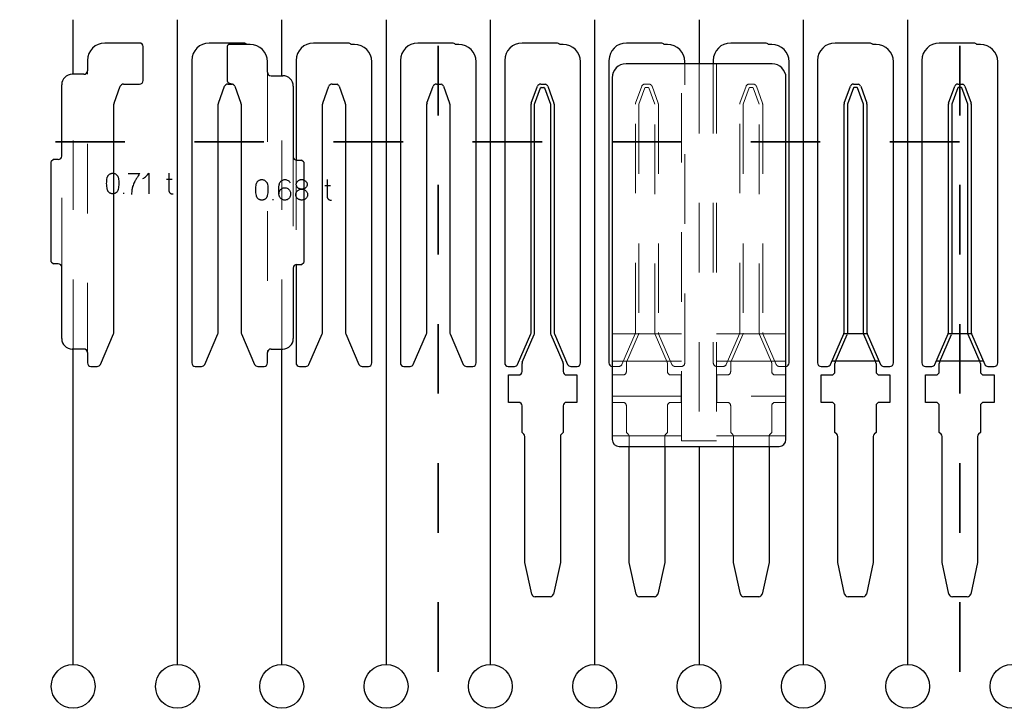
# Model space of a CAD drawing. Header units: inches. Extents: x 1880 to 2363, y -453 to -54.
# Tile 561 of 656: x 1904.526 to 1905.942, y -67.893 to -66.903. Entities that reach past the tile are written whole.
import ezdxf

# ---------------------------------------------------------------- set-up
doc = ezdxf.new("R2010")
doc.units = ezdxf.units.IN
doc.header["$LTSCALE"] = 0.5
doc.header["$MEASUREMENT"] = 0
doc.linetypes.add('HIDDEN', pattern=[0.225, 0.15, -0.075])
doc.linetypes.add('PHANTOM', pattern=[0.25, 0.125, -0.025, 0.025, -0.025, 0.025, -0.025])
for name, color, linetype in [('APP-M-S', 30, 'Continuous'), ('PUN-M-S2', 1, 'Continuous'), ('PUN-M-S3', 8, 'Continuous')]:
    doc.layers.add(name, color=color, linetype=linetype)

msp = doc.modelspace()

# ---------------------------------------------------------------- linework, layer by layer
at = {"color": 7, "linetype": 'PHANTOM', "lineweight": 35}
for p, q in [((1905.12824, -65.94007), (1905.12824, -68.79207)), ((1905.87824, -65.94007), (1905.87824, -68.79207)), ((1914.67764, -67.07812), (1902.36134, -67.07812))]:
    msp.add_line(p, q, dxfattribs=at)
at = {"color": 7, "linetype": 'Continuous'}
for p, q in [((1904.65509, -67.12512), (1904.65565, -67.12471)), ((1904.65565, -67.12471), (1904.65625, -67.12435)), ((1904.65625, -67.12435), (1904.65689, -67.12404)), ((1904.65689, -67.12404), (1904.65755, -67.12377)), ((1904.65755, -67.12377), (1904.65824, -67.12356)), ((1904.65824, -67.12356), (1904.65895, -67.12342)), ((1904.65895, -67.12342), (1904.65967, -67.12335)), ((1904.65967, -67.12335), (1904.66041, -67.12333)), ((1904.66041, -67.12333), (1904.66115, -67.12339)), ((1904.66115, -67.12339), (1904.66186, -67.1235)), ((1904.66186, -67.1235), (1904.66256, -67.12368)), ((1904.66256, -67.12368), (1904.66323, -67.12392)), ((1904.66323, -67.12392), (1904.66388, -67.12421)), ((1904.66388, -67.12421), (1904.66448, -67.12455)), ((1904.66448, -67.12455), (1904.66506, -67.12495)), ((1904.66506, -67.12495), (1904.66559, -67.12539)), ((1904.68238, -67.12354), (1904.69903, -67.12354)), ((1904.69828, -67.12469), (1904.69758, -67.12579)), ((1904.69903, -67.12354), (1904.69828, -67.12469)), ((1904.71022, -67.12555), (1904.71107, -67.12438)), ((1904.71107, -67.12438), (1904.71184, -67.12313)), ((1904.71184, -67.12313), (1904.71184, -67.15313)), ((1904.7408, -67.12317), (1904.7408, -67.14795)), ((1904.65141, -67.13808), (1904.65144, -67.13602)), ((1904.65147, -67.14013), (1904.65141, -67.13808)), ((1904.65144, -67.13602), (1904.65158, -67.13396)), ((1904.65158, -67.13396), (1904.65182, -67.13191)), ((1904.65182, -67.13191), (1904.65216, -67.12984)), ((1904.65216, -67.12984), (1904.65234, -67.12914)), ((1904.65234, -67.12914), (1904.65258, -67.12845)), ((1904.65258, -67.12845), (1904.65287, -67.12781)), ((1904.65287, -67.12781), (1904.65322, -67.1272)), ((1904.65322, -67.1272), (1904.65363, -67.12661)), ((1904.65363, -67.12661), (1904.65408, -67.12607)), ((1904.65408, -67.12607), (1904.65456, -67.12558)), ((1904.65456, -67.12558), (1904.65509, -67.12512)), ((1904.66559, -67.12539), (1904.66609, -67.12588)), ((1904.66609, -67.12588), (1904.66655, -67.1264)), ((1904.66655, -67.1264), (1904.66696, -67.12697)), ((1904.66696, -67.12697), (1904.66733, -67.12758)), ((1904.66733, -67.12758), (1904.66765, -67.12823)), ((1904.66765, -67.12823), (1904.66792, -67.1289)), ((1904.66792, -67.1289), (1904.66813, -67.12959)), ((1904.66813, -67.12959), (1904.66828, -67.1303)), ((1904.66828, -67.1303), (1904.66858, -67.1323)), ((1904.66858, -67.1323), (1904.66878, -67.1343)), ((1904.66878, -67.1343), (1904.66889, -67.1363)), ((1904.66891, -67.13829), (1904.66883, -67.14028)), ((1904.66889, -67.1363), (1904.66891, -67.13829)), ((1904.68992, -67.1391), (1904.68929, -67.14079)), ((1904.69061, -67.13749), (1904.68992, -67.1391)), ((1904.69137, -67.13598), (1904.69061, -67.13749)), ((1904.69158, -67.13556), (1904.69137, -67.13598)), ((1904.69183, -67.1351), (1904.69158, -67.13556)), ((1904.69212, -67.13458), (1904.69183, -67.1351)), ((1904.69244, -67.13402), (1904.69212, -67.13458)), ((1904.69279, -67.13342), (1904.69244, -67.13402)), ((1904.69318, -67.13276), (1904.69279, -67.13342)), ((1904.6936, -67.13206), (1904.69318, -67.13276)), ((1904.69406, -67.13131), (1904.6936, -67.13206)), ((1904.69456, -67.13052), (1904.69406, -67.13131)), ((1904.69509, -67.12967), (1904.69456, -67.13052)), ((1904.69566, -67.12877), (1904.69509, -67.12967)), ((1904.69626, -67.12782), (1904.69566, -67.12877)), ((1904.6969, -67.12683), (1904.69626, -67.12782)), ((1904.69758, -67.12579), (1904.6969, -67.12683)), ((1904.70347, -67.13092), (1904.70476, -67.13025)), ((1904.70476, -67.13025), (1904.70599, -67.12949)), ((1904.70599, -67.12949), (1904.70716, -67.12863)), ((1904.70716, -67.12863), (1904.70825, -67.12769)), ((1904.70825, -67.12769), (1904.70928, -67.12666)), ((1904.70928, -67.12666), (1904.71022, -67.12555)), ((1904.73723, -67.13191), (1904.74556, -67.13191)), ((1904.86619, -67.141), (1904.86654, -67.13893)), ((1904.86654, -67.13893), (1904.86671, -67.13823)), ((1904.86671, -67.13823), (1904.86695, -67.13754)), ((1904.86695, -67.13754), (1904.86724, -67.1369)), ((1904.86724, -67.1369), (1904.8676, -67.13628)), ((1904.8676, -67.13628), (1904.868, -67.1357)), ((1904.868, -67.1357), (1904.86845, -67.13516)), ((1904.86845, -67.13516), (1904.86893, -67.13467)), ((1904.86893, -67.13467), (1904.86946, -67.13421)), ((1904.86946, -67.13421), (1904.87002, -67.1338)), ((1904.87002, -67.1338), (1904.87062, -67.13344)), ((1904.87062, -67.13344), (1904.87126, -67.13312)), ((1904.87126, -67.13312), (1904.87193, -67.13286)), ((1904.87193, -67.13286), (1904.87261, -67.13265)), ((1904.87261, -67.13265), (1904.87332, -67.13251)), ((1904.87332, -67.13251), (1904.87405, -67.13243)), ((1904.87405, -67.13243), (1904.87478, -67.13242)), ((1904.87478, -67.13242), (1904.87552, -67.13248)), ((1904.87552, -67.13248), (1904.87624, -67.13259)), ((1904.87624, -67.13259), (1904.87693, -67.13276)), ((1904.87693, -67.13276), (1904.8776, -67.133)), ((1904.8776, -67.133), (1904.87825, -67.1333)), ((1904.87825, -67.1333), (1904.87886, -67.13364)), ((1904.87886, -67.13364), (1904.87943, -67.13404)), ((1904.87943, -67.13404), (1904.87996, -67.13448)), ((1904.87996, -67.13448), (1904.88046, -67.13496)), ((1904.88046, -67.13496), (1904.88092, -67.13549)), ((1904.88092, -67.13549), (1904.88133, -67.13606)), ((1904.88133, -67.13606), (1904.8817, -67.13667)), ((1904.8817, -67.13667), (1904.88203, -67.13732)), ((1904.88203, -67.13732), (1904.8823, -67.13799)), ((1904.8823, -67.13799), (1904.88251, -67.13868)), ((1904.88251, -67.13868), (1904.88266, -67.13939)), ((1904.89961, -67.13949), (1904.89977, -67.13885)), ((1904.89977, -67.13885), (1904.90014, -67.13775)), ((1904.90014, -67.13775), (1904.9006, -67.13678)), ((1904.9006, -67.13678), (1904.90118, -67.1358)), ((1904.90118, -67.1358), (1904.90186, -67.13493)), ((1904.90186, -67.13493), (1904.90266, -67.13418)), ((1904.90266, -67.13418), (1904.90356, -67.13354)), ((1904.90356, -67.13354), (1904.90455, -67.13304)), ((1904.90455, -67.13304), (1904.90558, -67.13269)), ((1904.90558, -67.13269), (1904.90666, -67.1325)), ((1904.90666, -67.1325), (1904.90777, -67.13246)), ((1904.90777, -67.13246), (1904.90895, -67.13254)), ((1904.90895, -67.13254), (1904.91008, -67.13278)), ((1904.91008, -67.13278), (1904.91116, -67.13317)), ((1904.91116, -67.13317), (1904.9122, -67.13371)), ((1904.9122, -67.13371), (1904.91316, -67.13439)), ((1904.91316, -67.13439), (1904.91399, -67.13517)), ((1904.91399, -67.13517), (1904.91471, -67.13607)), ((1904.91471, -67.13607), (1904.91531, -67.13707)), ((1904.92405, -67.13935), (1904.92409, -67.13865)), ((1904.92409, -67.13865), (1904.9242, -67.13797)), ((1904.9242, -67.13797), (1904.9244, -67.13732)), ((1904.9244, -67.13732), (1904.92467, -67.13667)), ((1904.92467, -67.13667), (1904.92501, -67.13606)), ((1904.92501, -67.13606), (1904.9254, -67.13549)), ((1904.9254, -67.13549), (1904.92585, -67.13495)), ((1904.92585, -67.13495), (1904.92635, -67.13446)), ((1904.92635, -67.13446), (1904.9269, -67.13401)), ((1904.9269, -67.13401), (1904.9275, -67.1336)), ((1904.9275, -67.1336), (1904.92814, -67.13326)), ((1904.92814, -67.13326), (1904.92883, -67.13296)), ((1904.92883, -67.13296), (1904.92956, -67.13273)), ((1904.92956, -67.13273), (1904.93031, -67.13255)), ((1904.93031, -67.13255), (1904.93109, -67.13246)), ((1904.93109, -67.13246), (1904.93188, -67.13242)), ((1904.93188, -67.13242), (1904.93267, -67.13246)), ((1904.93267, -67.13246), (1904.93345, -67.13255)), ((1904.93345, -67.13255), (1904.93419, -67.13273)), ((1904.93419, -67.13273), (1904.9349, -67.13296)), ((1904.9349, -67.13296), (1904.93559, -67.13326)), ((1904.93559, -67.13326), (1904.93622, -67.1336)), ((1904.93622, -67.1336), (1904.93682, -67.13401)), ((1904.93682, -67.13401), (1904.93737, -67.13446)), ((1904.93737, -67.13446), (1904.93787, -67.13495)), ((1904.93787, -67.13495), (1904.93832, -67.13549)), ((1904.93832, -67.13549), (1904.93871, -67.13606)), ((1904.93871, -67.13606), (1904.93905, -67.13667)), ((1904.93905, -67.13667), (1904.93932, -67.13732)), ((1904.93932, -67.13732), (1904.93952, -67.13797)), ((1904.93952, -67.13797), (1904.93963, -67.13865)), ((1904.93963, -67.13865), (1904.93967, -67.13935)), ((1904.9686, -67.13226), (1904.9686, -67.15704)), ((1904.65165, -67.14219), (1904.65147, -67.14013)), ((1904.65192, -67.14425), (1904.65165, -67.14219)), ((1904.65229, -67.1463), (1904.65192, -67.14425)), ((1904.65244, -67.147), (1904.65229, -67.1463)), ((1904.65265, -67.14768), (1904.65244, -67.147)), ((1904.65292, -67.14833), (1904.65265, -67.14768)), ((1904.65324, -67.14895), (1904.65292, -67.14833)), ((1904.65362, -67.14953), (1904.65324, -67.14895)), ((1904.65404, -67.15007), (1904.65362, -67.14953)), ((1904.6545, -67.15057), (1904.65404, -67.15007)), ((1904.655, -67.15104), (1904.6545, -67.15057)), ((1904.65555, -67.15146), (1904.655, -67.15104)), ((1904.65613, -67.15183), (1904.65555, -67.15146)), ((1904.65674, -67.15215), (1904.65613, -67.15183)), ((1904.65738, -67.15243), (1904.65674, -67.15215)), ((1904.65806, -67.15264), (1904.65738, -67.15243)), ((1904.65875, -67.1528), (1904.65806, -67.15264)), ((1904.65945, -67.1529), (1904.65875, -67.1528)), ((1904.66016, -67.15293), (1904.65945, -67.1529)), ((1904.66088, -67.1529), (1904.66016, -67.15293)), ((1904.66158, -67.1528), (1904.66088, -67.1529)), ((1904.66226, -67.15264), (1904.66158, -67.1528)), ((1904.66294, -67.15243), (1904.66226, -67.15264)), ((1904.66358, -67.15215), (1904.66294, -67.15243)), ((1904.6642, -67.15183), (1904.66358, -67.15215)), ((1904.66478, -67.15146), (1904.6642, -67.15183)), ((1904.66532, -67.15104), (1904.66478, -67.15146)), ((1904.66583, -67.15057), (1904.66532, -67.15104)), ((1904.66629, -67.15007), (1904.66583, -67.15057)), ((1904.66671, -67.14953), (1904.66629, -67.15007)), ((1904.66708, -67.14895), (1904.66671, -67.14953)), ((1904.6674, -67.14833), (1904.66708, -67.14895)), ((1904.66767, -67.14768), (1904.6674, -67.14833)), ((1904.66788, -67.147), (1904.66767, -67.14768)), ((1904.66804, -67.1463), (1904.66788, -67.147)), ((1904.66839, -67.14426), (1904.66804, -67.14625)), ((1904.66866, -67.14227), (1904.66839, -67.14426)), ((1904.66883, -67.14028), (1904.66866, -67.14227)), ((1904.67632, -67.15293), (1904.67632, -67.15164)), ((1904.68727, -67.15205), (1904.68714, -67.15396)), ((1904.68742, -67.15027), (1904.68727, -67.15205)), ((1904.68758, -67.14865), (1904.68742, -67.15027)), ((1904.68776, -67.14717), (1904.68758, -67.14865)), ((1904.68796, -67.14582), (1904.68776, -67.14717)), ((1904.68819, -67.14461), (1904.68796, -67.14582)), ((1904.68844, -67.14352), (1904.68819, -67.14461)), ((1904.68872, -67.14257), (1904.68844, -67.14352)), ((1904.68929, -67.14079), (1904.68872, -67.14257)), ((1904.7408, -67.14795), (1904.74083, -67.14853)), ((1904.74083, -67.14853), (1904.74092, -67.14908)), ((1904.74092, -67.14908), (1904.74108, -67.14962)), ((1904.74108, -67.14962), (1904.74129, -67.15015)), ((1904.74129, -67.15015), (1904.74157, -67.15065)), ((1904.74157, -67.15065), (1904.74191, -67.1511)), ((1904.74191, -67.1511), (1904.74229, -67.15152)), ((1904.74229, -67.15152), (1904.74274, -67.15189)), ((1904.74274, -67.15189), (1904.74321, -67.15221)), ((1904.74321, -67.15221), (1904.74371, -67.15248)), ((1904.74371, -67.15248), (1904.74423, -67.15269)), ((1904.74423, -67.15269), (1904.74477, -67.15284)), ((1904.74477, -67.15284), (1904.74533, -67.15293)), ((1904.74533, -67.15293), (1904.7459, -67.15296)), ((1904.7459, -67.15296), (1904.74647, -67.15291)), ((1904.74647, -67.15291), (1904.74706, -67.1528)), ((1904.86578, -67.14717), (1904.86582, -67.14511)), ((1904.86585, -67.14922), (1904.86578, -67.14717)), ((1904.86582, -67.14511), (1904.86595, -67.14305)), ((1904.86602, -67.15128), (1904.86585, -67.14922)), ((1904.86595, -67.14305), (1904.86619, -67.141)), ((1904.86629, -67.15333), (1904.86602, -67.15128)), ((1904.86666, -67.15538), (1904.86629, -67.15333)), ((1904.88276, -67.15335), (1904.88241, -67.15534)), ((1904.88266, -67.13939), (1904.88295, -67.14139)), ((1904.88303, -67.15136), (1904.88276, -67.15335)), ((1904.88295, -67.14139), (1904.88315, -67.14339)), ((1904.8832, -67.14937), (1904.88303, -67.15136)), ((1904.88315, -67.14339), (1904.88326, -67.14538)), ((1904.88328, -67.14738), (1904.8832, -67.14937)), ((1904.88326, -67.14538), (1904.88328, -67.14738)), ((1904.89882, -67.14702), (1904.89884, -67.14593)), ((1904.89883, -67.14814), (1904.89882, -67.14702)), ((1904.89885, -67.14931), (1904.89883, -67.14814)), ((1904.89884, -67.14593), (1904.89888, -67.1449)), ((1904.8989, -67.15053), (1904.89885, -67.14931)), ((1904.89888, -67.1449), (1904.89895, -67.14392)), ((1904.89898, -67.15172), (1904.8989, -67.15053)), ((1904.89895, -67.14392), (1904.89904, -67.14297)), ((1904.89909, -67.15281), (1904.89898, -67.15172)), ((1904.89904, -67.14297), (1904.89915, -67.14208)), ((1904.89922, -67.15382), (1904.89909, -67.15281)), ((1904.89915, -67.14208), (1904.8993, -67.1411)), ((1904.89928, -67.1529), (1904.89936, -67.15181)), ((1904.8993, -67.1411), (1904.89946, -67.14023)), ((1904.89936, -67.15181), (1904.89957, -67.15072)), ((1904.89946, -67.14023), (1904.89961, -67.13949)), ((1904.89957, -67.15072), (1904.8999, -67.14965)), ((1904.8999, -67.14965), (1904.90035, -67.14859)), ((1904.90035, -67.14859), (1904.90093, -67.14762)), ((1904.90093, -67.14762), (1904.90161, -67.14676)), ((1904.90161, -67.14676), (1904.90241, -67.14601)), ((1904.90241, -67.14601), (1904.90332, -67.14535)), ((1904.90332, -67.14535), (1904.90431, -67.14483)), ((1904.90431, -67.14483), (1904.90534, -67.14444)), ((1904.90534, -67.14444), (1904.90643, -67.1442)), ((1904.90643, -67.1442), (1904.90757, -67.14411)), ((1904.90757, -67.14411), (1904.90868, -67.1442)), ((1904.90868, -67.1442), (1904.90975, -67.14444)), ((1904.90975, -67.14444), (1904.91079, -67.14483)), ((1904.91079, -67.14483), (1904.91177, -67.14535)), ((1904.91177, -67.14535), (1904.91268, -67.14601)), ((1904.91268, -67.14601), (1904.91348, -67.14676)), ((1904.91348, -67.14676), (1904.91419, -67.14762)), ((1904.91419, -67.14762), (1904.91477, -67.14859)), ((1904.91477, -67.14859), (1904.91526, -67.14966)), ((1904.91526, -67.14966), (1904.91561, -67.15076)), ((1904.91561, -67.15076), (1904.91582, -67.1519)), ((1904.91582, -67.1519), (1904.91589, -67.15306)), ((1904.91589, -67.15306), (1904.91582, -67.15423)), ((1904.92335, -67.1541), (1904.92339, -67.1533)), ((1904.92339, -67.1533), (1904.92351, -67.15253)), ((1904.92351, -67.15253), (1904.92372, -67.15178)), ((1904.92372, -67.15178), (1904.92401, -67.15106)), ((1904.92401, -67.15106), (1904.92437, -67.15036)), ((1904.92409, -67.14006), (1904.92405, -67.13935)), ((1904.9242, -67.14075), (1904.92409, -67.14006)), ((1904.9244, -67.14142), (1904.9242, -67.14075)), ((1904.92437, -67.15036), (1904.9248, -67.14972)), ((1904.92467, -67.14206), (1904.9244, -67.14142)), ((1904.92501, -67.14267), (1904.92467, -67.14206)), ((1904.9248, -67.14972), (1904.92528, -67.14912)), ((1904.9254, -67.14324), (1904.92501, -67.14267)), ((1904.92528, -67.14912), (1904.92583, -67.14857)), ((1904.92585, -67.14377), (1904.9254, -67.14324)), ((1904.92583, -67.14857), (1904.92643, -67.14806)), ((1904.92635, -67.14426), (1904.92585, -67.14377)), ((1904.9269, -67.1447), (1904.92635, -67.14426)), ((1904.92643, -67.14806), (1904.92709, -67.14761)), ((1904.9275, -67.14509), (1904.9269, -67.1447)), ((1904.92709, -67.14761), (1904.92779, -67.14723)), ((1904.92814, -67.14543), (1904.9275, -67.14509)), ((1904.92779, -67.14723), (1904.92854, -67.14689)), ((1904.92883, -67.14573), (1904.92814, -67.14543)), ((1904.92854, -67.14689), (1904.92934, -67.14661)), ((1904.92956, -67.14596), (1904.92883, -67.14573)), ((1904.92934, -67.14661), (1904.93016, -67.14642)), ((1904.93031, -67.14613), (1904.92956, -67.14596)), ((1904.93016, -67.14642), (1904.93101, -67.1463)), ((1904.93109, -67.14623), (1904.93031, -67.14613)), ((1904.93101, -67.1463), (1904.93188, -67.14627)), ((1904.93188, -67.14627), (1904.93109, -67.14623)), ((1904.93267, -67.14623), (1904.93188, -67.14627)), ((1904.93188, -67.14627), (1904.93276, -67.1463)), ((1904.93345, -67.14613), (1904.93267, -67.14623)), ((1904.93276, -67.1463), (1904.93361, -67.14642)), ((1904.93419, -67.14596), (1904.93345, -67.14613)), ((1904.93361, -67.14642), (1904.93443, -67.14661)), ((1904.9349, -67.14573), (1904.93419, -67.14596)), ((1904.93443, -67.14661), (1904.93522, -67.14689)), ((1904.93559, -67.14543), (1904.9349, -67.14573)), ((1904.93522, -67.14689), (1904.93597, -67.14723)), ((1904.93622, -67.14509), (1904.93559, -67.14543)), ((1904.93597, -67.14723), (1904.93667, -67.14761)), ((1904.93682, -67.1447), (1904.93622, -67.14509)), ((1904.93667, -67.14761), (1904.93733, -67.14806)), ((1904.93737, -67.14426), (1904.93682, -67.1447)), ((1904.93733, -67.14806), (1904.93793, -67.14857)), ((1904.93787, -67.14377), (1904.93737, -67.14426)), ((1904.93832, -67.14324), (1904.93787, -67.14377)), ((1904.93793, -67.14857), (1904.93848, -67.14912)), ((1904.93871, -67.14267), (1904.93832, -67.14324)), ((1904.93848, -67.14912), (1904.93897, -67.14972)), ((1904.93905, -67.14206), (1904.93871, -67.14267)), ((1904.93897, -67.14972), (1904.9394, -67.15036)), ((1904.93932, -67.14142), (1904.93905, -67.14206)), ((1904.93952, -67.14075), (1904.93932, -67.14142)), ((1904.9394, -67.15036), (1904.93975, -67.15106)), ((1904.93963, -67.14006), (1904.93952, -67.14075)), ((1904.93967, -67.13935), (1904.93963, -67.14006)), ((1904.93975, -67.15106), (1904.94005, -67.15178)), ((1904.94005, -67.15178), (1904.94025, -67.15253)), ((1904.94025, -67.15253), (1904.94038, -67.1533)), ((1904.94038, -67.1533), (1904.94042, -67.1541)), ((1904.96504, -67.141), (1904.97336, -67.141)), ((1904.86682, -67.15609), (1904.86666, -67.15538)), ((1904.86703, -67.15677), (1904.86682, -67.15609)), ((1904.86729, -67.15742), (1904.86703, -67.15677)), ((1904.86761, -67.15803), (1904.86729, -67.15742)), ((1904.86799, -67.15862), (1904.86761, -67.15803)), ((1904.86841, -67.15916), (1904.86799, -67.15862)), ((1904.86887, -67.15966), (1904.86841, -67.15916)), ((1904.86938, -67.16013), (1904.86887, -67.15966)), ((1904.86992, -67.16055), (1904.86938, -67.16013)), ((1904.8705, -67.16092), (1904.86992, -67.16055)), ((1904.87111, -67.16124), (1904.8705, -67.16092)), ((1904.87176, -67.16152), (1904.87111, -67.16124)), ((1904.87243, -67.16173), (1904.87176, -67.16152)), ((1904.87312, -67.16189), (1904.87243, -67.16173)), ((1904.87382, -67.16199), (1904.87312, -67.16189)), ((1904.87453, -67.16202), (1904.87382, -67.16199)), ((1904.87525, -67.16199), (1904.87453, -67.16202)), ((1904.87595, -67.16189), (1904.87525, -67.16199)), ((1904.87664, -67.16173), (1904.87595, -67.16189)), ((1904.87731, -67.16152), (1904.87664, -67.16173)), ((1904.87796, -67.16124), (1904.87731, -67.16152)), ((1904.87857, -67.16092), (1904.87796, -67.16124)), ((1904.87915, -67.16055), (1904.87857, -67.16092)), ((1904.87969, -67.16013), (1904.87915, -67.16055)), ((1904.8802, -67.15966), (1904.87969, -67.16013)), ((1904.88066, -67.15916), (1904.8802, -67.15966)), ((1904.88108, -67.15862), (1904.88066, -67.15916)), ((1904.88145, -67.15803), (1904.88108, -67.15862)), ((1904.88178, -67.15742), (1904.88145, -67.15803)), ((1904.88205, -67.15677), (1904.88178, -67.15742)), ((1904.88225, -67.15609), (1904.88205, -67.15677)), ((1904.88241, -67.15538), (1904.88225, -67.15609)), ((1904.89069, -67.16202), (1904.89069, -67.16073)), ((1904.89939, -67.15474), (1904.89922, -67.15382)), ((1904.89959, -67.15558), (1904.89939, -67.15474)), ((1904.89981, -67.15633), (1904.89959, -67.15558)), ((1904.90007, -67.157), (1904.89981, -67.15633)), ((1904.90035, -67.15758), (1904.90007, -67.157)), ((1904.90092, -67.15852), (1904.90035, -67.15758)), ((1904.9016, -67.15936), (1904.90092, -67.15852)), ((1904.90239, -67.1601), (1904.9016, -67.15936)), ((1904.90327, -67.16073), (1904.90239, -67.1601)), ((1904.90425, -67.16125), (1904.90327, -67.16073)), ((1904.90529, -67.16163), (1904.90425, -67.16125)), ((1904.9064, -67.16189), (1904.90529, -67.16163)), ((1904.90757, -67.16202), (1904.9064, -67.16189)), ((1904.90868, -67.16193), (1904.90757, -67.16202)), ((1904.90975, -67.16169), (1904.90868, -67.16193)), ((1904.91079, -67.16131), (1904.90975, -67.16169)), ((1904.91177, -67.16079), (1904.91079, -67.16131)), ((1904.91268, -67.16014), (1904.91177, -67.16079)), ((1904.91348, -67.15939), (1904.91268, -67.16014)), ((1904.91419, -67.15852), (1904.91348, -67.15939)), ((1904.91477, -67.15754), (1904.91419, -67.15852)), ((1904.91526, -67.15646), (1904.91477, -67.15754)), ((1904.91561, -67.15536), (1904.91526, -67.15646)), ((1904.91582, -67.15423), (1904.91561, -67.15536)), ((1904.92339, -67.15489), (1904.92335, -67.1541)), ((1904.92351, -67.15567), (1904.92339, -67.15489)), ((1904.92372, -67.15642), (1904.92351, -67.15567)), ((1904.92401, -67.15715), (1904.92372, -67.15642)), ((1904.92437, -67.15784), (1904.92401, -67.15715)), ((1904.9248, -67.15848), (1904.92437, -67.15784)), ((1904.92528, -67.15908), (1904.9248, -67.15848)), ((1904.92583, -67.15963), (1904.92528, -67.15908)), ((1904.92643, -67.16013), (1904.92583, -67.15963)), ((1904.92709, -67.16057), (1904.92643, -67.16013)), ((1904.92779, -67.16096), (1904.92709, -67.16057)), ((1904.92854, -67.16129), (1904.92779, -67.16096)), ((1904.92934, -67.16155), (1904.92854, -67.16129)), ((1904.93016, -67.16174), (1904.92934, -67.16155)), ((1904.93101, -67.16185), (1904.93016, -67.16174)), ((1904.93188, -67.16189), (1904.93101, -67.16185)), ((1904.93276, -67.16185), (1904.93188, -67.16189)), ((1904.93361, -67.16174), (1904.93276, -67.16185)), ((1904.93443, -67.16155), (1904.93361, -67.16174)), ((1904.93522, -67.16129), (1904.93443, -67.16155)), ((1904.93597, -67.16096), (1904.93522, -67.16129)), ((1904.93667, -67.16057), (1904.93597, -67.16096)), ((1904.93733, -67.16013), (1904.93667, -67.16057)), ((1904.93793, -67.15963), (1904.93733, -67.16013)), ((1904.93848, -67.15908), (1904.93793, -67.15963)), ((1904.93897, -67.15848), (1904.93848, -67.15908)), ((1904.9394, -67.15784), (1904.93897, -67.15848)), ((1904.93975, -67.15715), (1904.9394, -67.15784)), ((1904.94005, -67.15642), (1904.93975, -67.15715)), ((1904.94025, -67.15567), (1904.94005, -67.15642)), ((1904.94038, -67.15489), (1904.94025, -67.15567)), ((1904.94042, -67.1541), (1904.94038, -67.15489)), ((1904.9686, -67.15704), (1904.96863, -67.15761)), ((1904.96863, -67.15761), (1904.96872, -67.15817)), ((1904.96872, -67.15817), (1904.96888, -67.15871)), ((1904.96888, -67.15871), (1904.9691, -67.15924)), ((1904.9691, -67.15924), (1904.96937, -67.15974)), ((1904.96937, -67.15974), (1904.96971, -67.16019)), ((1904.96971, -67.16019), (1904.9701, -67.16061)), ((1904.9701, -67.16061), (1904.97055, -67.16098)), ((1904.97055, -67.16098), (1904.97101, -67.1613)), ((1904.97101, -67.1613), (1904.97151, -67.16157)), ((1904.97151, -67.16157), (1904.97203, -67.16178)), ((1904.97203, -67.16178), (1904.97257, -67.16193)), ((1904.97257, -67.16193), (1904.97314, -67.16202)), ((1904.97314, -67.16202), (1904.97371, -67.16205)), ((1904.97371, -67.16205), (1904.97428, -67.162)), ((1904.97428, -67.162), (1904.97486, -67.16189))]:
    msp.add_line(p, q, dxfattribs=at)
at = {"layer": 'APP-M-S', "linetype": 'Continuous', "lineweight": 25}
for p, q in [((1904.60324, -66.98107), (1904.60324, -66.90257)), ((1904.75324, -67.82957), (1904.75324, -66.90257)), ((1904.90324, -66.98307), (1904.90324, -66.90257)), ((1905.05324, -66.90257), (1905.05324, -67.82957)), ((1905.20324, -67.82957), (1905.20324, -66.90257)), ((1905.35324, -67.82957), (1905.35324, -66.90257)), ((1905.50324, -66.90257), (1905.50324, -66.96607)), ((1905.65324, -67.82957), (1905.65324, -66.90257)), ((1905.80324, -67.82957), (1905.80324, -66.90257)), ((1904.84874, -66.93607), (1904.79874, -66.93607)), ((1904.99874, -66.93607), (1904.94874, -66.93607)), ((1905.00774, -66.93807), (1905.00274, -66.93807)), ((1905.14874, -66.93607), (1905.09874, -66.93607)), ((1905.15774, -66.93807), (1905.15274, -66.93807)), ((1905.29874, -66.93607), (1905.24874, -66.93607)), ((1905.30774, -66.93807), (1905.30274, -66.93807)), ((1905.44874, -66.93607), (1905.39874, -66.93607)), ((1905.45774, -66.93807), (1905.45274, -66.93807)), ((1905.59874, -66.93607), (1905.54874, -66.93607)), ((1905.60774, -66.93807), (1905.60274, -66.93807)), ((1905.74874, -66.93607), (1905.69874, -66.93607)), ((1905.75774, -66.93807), (1905.75274, -66.93807)), ((1905.89874, -66.93607), (1905.84874, -66.93607)), ((1905.90774, -66.93807), (1905.90274, -66.93807)), ((1904.77374, -66.96107), (1904.77374, -67.39607)), ((1904.92374, -66.96107), (1904.92374, -67.10446)), ((1905.03274, -67.39607), (1905.03274, -66.96307)), ((1905.07374, -66.96107), (1905.07374, -67.39607)), ((1905.18274, -67.39607), (1905.18274, -66.96307)), ((1905.22374, -66.96107), (1905.22374, -67.39607)), ((1905.33274, -67.39607), (1905.33274, -66.96307)), ((1905.37374, -66.96107), (1905.37374, -67.39607)), ((1905.48274, -66.96607), (1905.48274, -66.96307)), ((1905.52374, -66.96107), (1905.52374, -66.96607)), ((1905.63274, -67.39607), (1905.63274, -66.96307)), ((1905.67374, -66.96107), (1905.67374, -67.39607)), ((1905.78274, -67.39607), (1905.78274, -66.96307)), ((1905.82374, -66.96107), (1905.82374, -67.39607)), ((1905.93274, -67.39607), (1905.93274, -66.96307)), ((1904.82553, -66.99507), (1904.83183, -66.99507)), ((1904.97553, -66.99507), (1904.98183, -66.99507)), ((1904.98183, -66.99507), (1904.98265, -66.99537)), ((1905.12553, -66.99507), (1905.13183, -66.99507)), ((1905.13183, -66.99507), (1905.13265, -66.99537)), ((1905.27553, -66.99507), (1905.28183, -66.99507)), ((1905.28183, -66.99507), (1905.28265, -66.99537)), ((1905.72553, -66.99507), (1905.73183, -66.99507)), ((1905.73183, -66.99507), (1905.73265, -66.99537)), ((1905.87553, -66.99507), (1905.88183, -66.99507)), ((1905.88183, -66.99507), (1905.88265, -66.99537)), ((1904.81204, -67.02251), (1904.82083, -66.99836)), ((1904.96204, -67.02251), (1904.97083, -66.99836)), ((1904.98564, -66.99836), (1904.99443, -67.02251)), ((1905.11204, -67.02251), (1905.12083, -66.99836)), ((1905.13564, -66.99836), (1905.14443, -67.02251)), ((1905.26204, -67.02251), (1905.27083, -66.99836)), ((1905.26674, -67.02422), (1905.27531, -67.00067)), ((1905.27633, -66.99992), (1905.28014, -66.99992)), ((1905.28117, -67.00067), (1905.28974, -67.02422)), ((1905.28564, -66.99836), (1905.29443, -67.02251)), ((1905.71204, -67.02251), (1905.72083, -66.99836)), ((1905.72531, -67.00067), (1905.71674, -67.02422)), ((1905.73014, -66.99992), (1905.72633, -66.99992)), ((1905.73974, -67.02422), (1905.73117, -67.00067)), ((1905.73564, -66.99836), (1905.74443, -67.02251)), ((1905.86204, -67.02251), (1905.87083, -66.99836)), ((1905.87531, -67.00067), (1905.86674, -67.02422)), ((1905.88014, -66.99992), (1905.87633, -66.99992)), ((1905.88974, -67.02422), (1905.88117, -67.00067)), ((1905.88564, -66.99836), (1905.89443, -67.02251)), ((1904.81174, -67.35218), (1904.81174, -67.02422)), ((1904.96174, -67.35218), (1904.96174, -67.02422)), ((1904.99474, -67.02422), (1904.99474, -67.35218)), ((1905.11174, -67.35218), (1905.11174, -67.02422)), ((1905.14474, -67.02422), (1905.14474, -67.35218)), ((1905.26174, -67.35218), (1905.26174, -67.02422)), ((1905.26674, -67.35322), (1905.26674, -67.02422)), ((1905.28974, -67.02422), (1905.28974, -67.35322)), ((1905.29474, -67.02422), (1905.29474, -67.35218)), ((1905.71174, -67.35218), (1905.71174, -67.02422)), ((1905.71674, -67.02422), (1905.71674, -67.35322)), ((1905.73974, -67.35322), (1905.73974, -67.02422)), ((1905.74474, -67.02422), (1905.74474, -67.35218)), ((1905.86174, -67.35218), (1905.86174, -67.02422)), ((1905.86674, -67.02422), (1905.86674, -67.35322)), ((1905.88974, -67.35322), (1905.88974, -67.02422)), ((1905.89474, -67.02422), (1905.89474, -67.35218)), ((1904.92374, -67.25467), (1904.92374, -67.39607)), ((1904.79235, -67.39805), (1904.81132, -67.35417)), ((1904.94235, -67.39805), (1904.96132, -67.35417)), ((1904.99515, -67.35417), (1905.01412, -67.39805)), ((1905.09235, -67.39805), (1905.11132, -67.35417)), ((1905.14515, -67.35417), (1905.16412, -67.39805)), ((1905.24235, -67.39805), (1905.26132, -67.35417)), ((1905.24912, -67.39499), (1905.26632, -67.3552)), ((1905.29015, -67.3552), (1905.30735, -67.39499)), ((1905.29515, -67.35417), (1905.31412, -67.39805)), ((1905.69235, -67.39805), (1905.71132, -67.35417)), ((1905.69912, -67.39499), (1905.71632, -67.3552)), ((1905.74518, -67.35425), (1905.71129, -67.35425)), ((1905.71663, -67.35425), (1905.71632, -67.3552)), ((1905.74015, -67.3552), (1905.73984, -67.35425)), ((1905.75735, -67.39499), (1905.74015, -67.3552)), ((1905.74515, -67.35417), (1905.76412, -67.39805)), ((1905.84235, -67.39805), (1905.86132, -67.35417)), ((1905.84912, -67.39499), (1905.86632, -67.3552)), ((1905.89518, -67.35425), (1905.86129, -67.35425)), ((1905.86663, -67.35425), (1905.86632, -67.3552)), ((1905.89015, -67.3552), (1905.88984, -67.35425)), ((1905.90735, -67.39499), (1905.89015, -67.3552)), ((1905.89515, -67.35417), (1905.91412, -67.39805)), ((1904.60324, -67.82957), (1904.60324, -67.37607)), ((1904.90324, -67.82957), (1904.90324, -67.37607)), ((1905.76221, -67.39362), (1905.69426, -67.39362)), ((1905.91221, -67.39362), (1905.84426, -67.39362)), ((1904.77874, -67.40107), (1904.78776, -67.40107)), ((1904.92874, -67.40107), (1904.93776, -67.40107)), ((1905.01871, -67.40107), (1905.02774, -67.40107)), ((1905.07874, -67.40107), (1905.08776, -67.40107)), ((1905.16871, -67.40107), (1905.17774, -67.40107)), ((1905.22874, -67.40107), (1905.23776, -67.40107)), ((1905.24871, -67.40831), (1905.24871, -67.39697)), ((1905.30776, -67.39697), (1905.30776, -67.40831)), ((1905.31871, -67.40107), (1905.32774, -67.40107)), ((1905.67874, -67.40107), (1905.68776, -67.40107)), ((1905.69871, -67.40831), (1905.69871, -67.39697)), ((1905.75776, -67.39697), (1905.75776, -67.40831)), ((1905.76871, -67.40107), (1905.77774, -67.40107)), ((1905.82874, -67.40107), (1905.83776, -67.40107)), ((1905.84871, -67.40831), (1905.84871, -67.39697)), ((1905.90776, -67.39697), (1905.90776, -67.40831)), ((1905.91871, -67.40107), (1905.92774, -67.40107)), ((1905.22902, -67.41331), (1905.24371, -67.41331)), ((1905.22902, -67.45268), (1905.22902, -67.41331)), ((1905.31276, -67.41331), (1905.32745, -67.41331)), ((1905.32745, -67.41331), (1905.32745, -67.45268)), ((1905.67902, -67.41331), (1905.69371, -67.41331)), ((1905.67902, -67.45268), (1905.67902, -67.41331)), ((1905.76276, -67.41331), (1905.77745, -67.41331)), ((1905.77745, -67.41331), (1905.77745, -67.45268)), ((1905.82902, -67.41331), (1905.84371, -67.41331)), ((1905.82902, -67.45268), (1905.82902, -67.41331)), ((1905.91276, -67.41331), (1905.92745, -67.41331)), ((1905.92745, -67.41331), (1905.92745, -67.45268)), ((1905.24371, -67.45268), (1905.22902, -67.45268)), ((1905.24871, -67.49599), (1905.24871, -67.45768)), ((1905.30776, -67.45768), (1905.30776, -67.49599)), ((1905.32745, -67.45268), (1905.31276, -67.45268)), ((1905.69371, -67.45268), (1905.67902, -67.45268)), ((1905.69871, -67.49599), (1905.69871, -67.45768)), ((1905.75776, -67.45768), (1905.75776, -67.49599)), ((1905.77745, -67.45268), (1905.76276, -67.45268)), ((1905.84371, -67.45268), (1905.82902, -67.45268)), ((1905.84871, -67.49599), (1905.84871, -67.45768)), ((1905.90776, -67.45768), (1905.90776, -67.49599)), ((1905.92745, -67.45268), (1905.91276, -67.45268)), ((1905.25118, -67.49846), (1905.24871, -67.49599)), ((1905.25265, -67.68299), (1905.25265, -67.50199)), ((1905.30383, -67.50199), (1905.30383, -67.68299)), ((1905.30776, -67.49599), (1905.30529, -67.49846)), ((1905.70118, -67.49846), (1905.69871, -67.49599)), ((1905.70265, -67.68299), (1905.70265, -67.50199)), ((1905.75383, -67.50199), (1905.75383, -67.68299)), ((1905.75776, -67.49599), (1905.75529, -67.49846)), ((1905.85118, -67.49846), (1905.84871, -67.49599)), ((1905.85265, -67.68299), (1905.85265, -67.50199)), ((1905.90383, -67.50199), (1905.90383, -67.68299)), ((1905.90776, -67.49599), (1905.90529, -67.49846)), ((1905.40265, -67.68299), (1905.40265, -67.51607)), ((1905.45383, -67.51607), (1905.45383, -67.68299)), ((1905.50324, -67.51607), (1905.50324, -67.82957)), ((1905.55265, -67.68299), (1905.55265, -67.51607)), ((1905.60383, -67.51607), (1905.60383, -67.68299)), ((1905.26261, -67.72828), (1905.25265, -67.68299)), ((1905.30383, -67.68299), (1905.29386, -67.72828)), ((1905.41261, -67.72828), (1905.40265, -67.68299)), ((1905.45383, -67.68299), (1905.44386, -67.72828)), ((1905.56261, -67.72828), (1905.55265, -67.68299)), ((1905.60383, -67.68299), (1905.59386, -67.72828)), ((1905.71261, -67.72828), (1905.70265, -67.68299)), ((1905.75383, -67.68299), (1905.74386, -67.72828)), ((1905.86261, -67.72828), (1905.85265, -67.68299)), ((1905.90383, -67.68299), (1905.89386, -67.72828)), ((1905.28898, -67.73221), (1905.26749, -67.73221)), ((1905.43898, -67.73221), (1905.41749, -67.73221)), ((1905.58898, -67.73221), (1905.56749, -67.73221)), ((1905.73898, -67.73221), (1905.71749, -67.73221)), ((1905.88898, -67.73221), (1905.86749, -67.73221))]:
    msp.add_line(p, q, dxfattribs=at)
at = {"layer": 'APP-M-S', "linetype": 'HIDDEN', "lineweight": 18}
for p, q in [((1905.48274, -67.39607), (1905.48274, -66.96607)), ((1905.50324, -66.96607), (1905.50324, -67.51607)), ((1905.52374, -66.96607), (1905.52374, -67.39607)), ((1904.60324, -67.37607), (1904.60324, -66.98107)), ((1904.90324, -67.37607), (1904.90324, -66.98307)), ((1905.42553, -66.99507), (1905.43183, -66.99507)), ((1905.43183, -66.99507), (1905.43265, -66.99537)), ((1905.57553, -66.99507), (1905.58183, -66.99507)), ((1905.58183, -66.99507), (1905.58265, -66.99537)), ((1905.41204, -67.02251), (1905.42083, -66.99836)), ((1905.42531, -67.00067), (1905.41674, -67.02422)), ((1905.43014, -66.99992), (1905.42633, -66.99992)), ((1905.43974, -67.02422), (1905.43117, -67.00067)), ((1905.43564, -66.99836), (1905.44443, -67.02251)), ((1905.56204, -67.02251), (1905.57083, -66.99836)), ((1905.57531, -67.00067), (1905.56674, -67.02422)), ((1905.58014, -66.99992), (1905.57633, -66.99992)), ((1905.58974, -67.02422), (1905.58117, -67.00067)), ((1905.58564, -66.99836), (1905.59443, -67.02251)), ((1905.41174, -67.35218), (1905.41174, -67.02422)), ((1905.41674, -67.02422), (1905.41674, -67.35322)), ((1905.43974, -67.35322), (1905.43974, -67.02422)), ((1905.44474, -67.02422), (1905.44474, -67.35218)), ((1905.56174, -67.35218), (1905.56174, -67.02422)), ((1905.56674, -67.02422), (1905.56674, -67.35322)), ((1905.58974, -67.35322), (1905.58974, -67.02422)), ((1905.59474, -67.02422), (1905.59474, -67.35218)), ((1904.92374, -67.10446), (1904.92374, -67.25467)), ((1905.39235, -67.39805), (1905.41132, -67.35417)), ((1905.39912, -67.39499), (1905.41632, -67.3552)), ((1905.44518, -67.35425), (1905.41129, -67.35425)), ((1905.41663, -67.35425), (1905.41632, -67.3552)), ((1905.44015, -67.3552), (1905.43984, -67.35425)), ((1905.45735, -67.39499), (1905.44015, -67.3552)), ((1905.44515, -67.35417), (1905.46412, -67.39805)), ((1905.54235, -67.39805), (1905.56132, -67.35417)), ((1905.54912, -67.39499), (1905.56632, -67.3552)), ((1905.58984, -67.35425), (1905.56129, -67.35425)), ((1905.56663, -67.35425), (1905.56632, -67.3552)), ((1905.59015, -67.3552), (1905.58984, -67.35425)), ((1905.59518, -67.35425), (1905.58984, -67.35425)), ((1905.60735, -67.39499), (1905.59015, -67.3552)), ((1905.59515, -67.35417), (1905.61412, -67.39805)), ((1905.46221, -67.39362), (1905.39426, -67.39362)), ((1905.61221, -67.39362), (1905.54426, -67.39362)), ((1905.37824, -67.40104), (1905.37874, -67.40107)), ((1905.37874, -67.40107), (1905.38776, -67.40107)), ((1905.39871, -67.40831), (1905.39871, -67.39697)), ((1905.45776, -67.39697), (1905.45776, -67.40831)), ((1905.46871, -67.40107), (1905.47774, -67.40107)), ((1905.52874, -67.40107), (1905.53776, -67.40107)), ((1905.54871, -67.40831), (1905.54871, -67.39697)), ((1905.60776, -67.39697), (1905.60776, -67.40831)), ((1905.61871, -67.40107), (1905.62774, -67.40107)), ((1905.62774, -67.40107), (1905.62824, -67.40104)), ((1905.37902, -67.41331), (1905.39371, -67.41331)), ((1905.37902, -67.45268), (1905.37902, -67.41331)), ((1905.46276, -67.41331), (1905.47745, -67.41331)), ((1905.47745, -67.41331), (1905.47745, -67.45268)), ((1905.52902, -67.41331), (1905.54371, -67.41331)), ((1905.52902, -67.45268), (1905.52902, -67.41331)), ((1905.61276, -67.41331), (1905.62745, -67.41331)), ((1905.62745, -67.41331), (1905.62745, -67.45268)), ((1905.39371, -67.45268), (1905.37902, -67.45268)), ((1905.39871, -67.49599), (1905.39871, -67.45768)), ((1905.45776, -67.45768), (1905.45776, -67.49599)), ((1905.47745, -67.45268), (1905.46276, -67.45268)), ((1905.54371, -67.45268), (1905.52902, -67.45268)), ((1905.54871, -67.49599), (1905.54871, -67.45768)), ((1905.60776, -67.45768), (1905.60776, -67.49599)), ((1905.62745, -67.45268), (1905.61276, -67.45268)), ((1905.40118, -67.49846), (1905.39871, -67.49599)), ((1905.40265, -67.51607), (1905.40265, -67.50199)), ((1905.45383, -67.50199), (1905.45383, -67.51607)), ((1905.45776, -67.49599), (1905.45529, -67.49846)), ((1905.55118, -67.49846), (1905.54871, -67.49599)), ((1905.55265, -67.51607), (1905.55265, -67.50199)), ((1905.60383, -67.50199), (1905.60383, -67.51607)), ((1905.60776, -67.49599), (1905.60529, -67.49846))]:
    msp.add_line(p, q, dxfattribs=at)
at = {"layer": 'APP-M-S', "linetype": 'Continuous', "lineweight": 25}
for centre in [(1904.60324, -67.86107), (1904.75324, -67.86107), (1904.90324, -67.86107), (1905.05324, -67.86107), (1905.20324, -67.86107), (1905.35324, -67.86107), (1905.50324, -67.86107), (1905.65324, -67.86107), (1905.80324, -67.86107), (1905.95324, -67.86107)]:
    msp.add_circle(centre, 0.0315, dxfattribs=at)
for centre, radius, start, end in [((1904.79874, -66.96107), 0.025, 90, 180), ((1904.84874, -66.94107), 0.005, 36.8699, 90), ((1904.94874, -66.96107), 0.025, 90, 180), ((1904.99874, -66.94107), 0.005, 36.8699, 90), ((1905.00774, -66.96307), 0.025, 0, 90), ((1905.09874, -66.96107), 0.025, 90, 180), ((1905.14874, -66.94107), 0.005, 36.8699, 90), ((1905.15774, -66.96307), 0.025, 0, 90), ((1905.24874, -66.96107), 0.025, 90, 180), ((1905.29874, -66.94107), 0.005, 36.8699, 90), ((1905.30774, -66.96307), 0.025, 0, 90), ((1905.39874, -66.96107), 0.025, 90, 180), ((1905.44874, -66.94107), 0.005, 36.8699, 90), ((1905.45774, -66.96307), 0.025, 0, 90), ((1905.54874, -66.96107), 0.025, 90, 180), ((1905.59874, -66.94107), 0.005, 36.8699, 90), ((1905.60774, -66.96307), 0.025, 0, 90), ((1905.69874, -66.96107), 0.025, 90, 180), ((1905.74874, -66.94107), 0.005, 36.8699, 90), ((1905.75774, -66.96307), 0.025, 0, 90), ((1905.84874, -66.96107), 0.025, 90, 180), ((1905.89874, -66.94107), 0.005, 36.8699, 90), ((1905.90774, -66.96307), 0.025, 0, 90), ((1904.82553, -67.00007), 0.005, 90, 160), ((1904.97553, -67.00007), 0.005, 90, 160), ((1904.98094, -67.00007), 0.005, 20, 70), ((1905.12553, -67.00007), 0.005, 90, 160), ((1905.13094, -67.00007), 0.005, 20, 70), ((1905.27553, -67.00007), 0.005, 90, 160), ((1905.28094, -67.00007), 0.005, 20, 70), ((1905.72553, -67.00007), 0.005, 90, 160), ((1905.73094, -67.00007), 0.005, 20, 70), ((1905.87553, -67.00007), 0.005, 90, 160), ((1905.88094, -67.00007), 0.005, 20, 70), ((1905.27874, -67.00431), 0.005, 118.69771, 133.30625), ((1905.27774, -67.00431), 0.005, 46.69375, 61.30229), ((1905.72874, -67.00431), 0.005, 118.69771, 133.30625), ((1905.72774, -67.00431), 0.005, 46.69375, 61.30229), ((1905.87874, -67.00431), 0.005, 118.69771, 133.30625), ((1905.87774, -67.00431), 0.005, 46.69375, 61.30229), ((1904.81674, -67.02422), 0.005, 160, 180), ((1904.96674, -67.02422), 0.005, 160, 180), ((1904.98974, -67.02422), 0.005, 0, 20), ((1905.11674, -67.02422), 0.005, 160, 180), ((1905.13974, -67.02422), 0.005, 0, 20), ((1905.26674, -67.02422), 0.005, 160, 180), ((1905.28974, -67.02422), 0.005, 0, 20), ((1905.71674, -67.02422), 0.005, 160, 180), ((1905.73974, -67.02422), 0.005, 0, 20), ((1905.86674, -67.02422), 0.005, 160, 180), ((1905.88974, -67.02422), 0.005, 0, 20), ((1904.80674, -67.35218), 0.005, 336.61152, 0), ((1904.95674, -67.35218), 0.005, 336.61152, 0), ((1904.99974, -67.35218), 0.005, 180, 203.38848), ((1905.10674, -67.35218), 0.005, 336.61152, 0), ((1905.14974, -67.35218), 0.005, 180, 203.38848), ((1905.25674, -67.35218), 0.005, 336.61152, 0), ((1905.26174, -67.35322), 0.005, 336.61152, 0), ((1905.29474, -67.35322), 0.005, 180, 203.38848), ((1905.29974, -67.35218), 0.005, 180, 203.38848), ((1905.70674, -67.35218), 0.005, 336.61152, 0), ((1905.71174, -67.35322), 0.005, 348.05426, 0), ((1905.74474, -67.35322), 0.005, 180, 191.94574), ((1905.74974, -67.35218), 0.005, 180, 203.38848), ((1905.85674, -67.35218), 0.005, 336.61152, 0), ((1905.86174, -67.35322), 0.005, 348.05426, 0), ((1905.89474, -67.35322), 0.005, 180, 191.94574), ((1905.89974, -67.35218), 0.005, 180, 203.38848), ((1904.77874, -67.39607), 0.005, 180, 270), ((1904.78776, -67.39607), 0.005, 270, 336.61152), ((1904.92874, -67.39607), 0.005, 180, 270), ((1904.93776, -67.39607), 0.005, 270, 336.61152), ((1905.01871, -67.39607), 0.005, 203.38848, 270), ((1905.02774, -67.39607), 0.005, 270, 0), ((1905.07874, -67.39607), 0.005, 180, 270), ((1905.08776, -67.39607), 0.005, 270, 336.61152), ((1905.16871, -67.39607), 0.005, 203.38848, 270), ((1905.17774, -67.39607), 0.005, 270, 0), ((1905.22874, -67.39607), 0.005, 180, 270), ((1905.23776, -67.39607), 0.005, 270, 336.61152), ((1905.25371, -67.39697), 0.005, 156.61152, 180), ((1905.30276, -67.39697), 0.005, 0, 23.38848), ((1905.31871, -67.39607), 0.005, 203.38848, 270), ((1905.32774, -67.39607), 0.005, 270, 0), ((1905.37874, -67.39607), 0.005, 180, 264.26083), ((1905.62774, -67.39607), 0.005, 275.73917, 0), ((1905.67874, -67.39607), 0.005, 180, 270), ((1905.68776, -67.39607), 0.005, 270, 336.61152), ((1905.70371, -67.39697), 0.005, 156.61152, 180), ((1905.75276, -67.39697), 0.005, 0, 23.38848), ((1905.76871, -67.39607), 0.005, 203.38848, 270), ((1905.77774, -67.39607), 0.005, 270, 0), ((1905.82874, -67.39607), 0.005, 180, 270), ((1905.83776, -67.39607), 0.005, 270, 336.61152), ((1905.85371, -67.39697), 0.005, 156.61152, 180), ((1905.90276, -67.39697), 0.005, 0, 23.38848), ((1905.91871, -67.39607), 0.005, 203.38848, 270), ((1905.92774, -67.39607), 0.005, 270, 0), ((1905.24371, -67.40831), 0.005, 270, 0), ((1905.31276, -67.40831), 0.005, 180, 270), ((1905.69371, -67.40831), 0.005, 270, 0), ((1905.76276, -67.40831), 0.005, 180, 270), ((1905.84371, -67.40831), 0.005, 270, 0), ((1905.91276, -67.40831), 0.005, 180, 270), ((1905.24371, -67.45768), 0.005, 0, 90), ((1905.31276, -67.45768), 0.005, 90, 180), ((1905.69371, -67.45768), 0.005, 0, 90), ((1905.76276, -67.45768), 0.005, 90, 180), ((1905.84371, -67.45768), 0.005, 0, 90), ((1905.91276, -67.45768), 0.005, 90, 180), ((1905.24765, -67.50199), 0.005, 0, 45), ((1905.30883, -67.50199), 0.005, 135, 180), ((1905.69765, -67.50199), 0.005, 0, 45), ((1905.75883, -67.50199), 0.005, 135, 180), ((1905.84765, -67.50199), 0.005, 0, 45), ((1905.90883, -67.50199), 0.005, 135, 180), ((1905.26749, -67.72721), 0.005, 192.40742, 270), ((1905.28898, -67.72721), 0.005, 270, 347.59258), ((1905.41749, -67.72721), 0.005, 192.40742, 270), ((1905.43898, -67.72721), 0.005, 270, 347.59258), ((1905.56749, -67.72721), 0.005, 192.40742, 270), ((1905.58898, -67.72721), 0.005, 270, 347.59258), ((1905.71749, -67.72721), 0.005, 192.40742, 270), ((1905.73898, -67.72721), 0.005, 270, 347.59258), ((1905.86749, -67.72721), 0.005, 192.40742, 270), ((1905.88898, -67.72721), 0.005, 270, 347.59258)]:
    msp.add_arc(centre, radius, start, end, dxfattribs=at)
at = {"layer": 'APP-M-S', "linetype": 'HIDDEN', "lineweight": 18}
for centre, start, end in [((1905.42553, -67.00007), 90, 160), ((1905.43094, -67.00007), 20, 70), ((1905.57553, -67.00007), 90, 160), ((1905.58094, -67.00007), 20, 70), ((1905.42874, -67.00431), 118.69771, 133.30625), ((1905.42774, -67.00431), 46.69375, 61.30229), ((1905.57874, -67.00431), 118.69771, 133.30625), ((1905.57774, -67.00431), 46.69375, 61.30229), ((1905.41674, -67.02422), 160, 180), ((1905.43974, -67.02422), 0, 20), ((1905.56674, -67.02422), 160, 180), ((1905.58974, -67.02422), 0, 20), ((1905.40674, -67.35218), 336.61152, 0), ((1905.41174, -67.35322), 348.05426, 0), ((1905.44474, -67.35322), 180, 191.94574), ((1905.44974, -67.35218), 180, 203.38848), ((1905.55674, -67.35218), 336.61152, 0), ((1905.56174, -67.35322), 348.05426, 0), ((1905.59474, -67.35322), 180, 191.94574), ((1905.59974, -67.35218), 180, 203.38848), ((1905.38776, -67.39607), 270, 336.61152), ((1905.40371, -67.39697), 156.61152, 180), ((1905.45276, -67.39697), 0, 23.38848), ((1905.46871, -67.39607), 203.38848, 270), ((1905.47774, -67.39607), 270, 0), ((1905.52874, -67.39607), 180, 270), ((1905.53776, -67.39607), 270, 336.61152), ((1905.55371, -67.39697), 156.61152, 180), ((1905.60276, -67.39697), 0, 23.38848), ((1905.61871, -67.39607), 203.38848, 270), ((1905.39371, -67.40831), 270, 0), ((1905.46276, -67.40831), 180, 270), ((1905.54371, -67.40831), 270, 0), ((1905.61276, -67.40831), 180, 270), ((1905.39371, -67.45768), 0, 90), ((1905.46276, -67.45768), 90, 180), ((1905.54371, -67.45768), 0, 90), ((1905.61276, -67.45768), 90, 180), ((1905.39765, -67.50199), 0, 45), ((1905.45883, -67.50199), 135, 180), ((1905.54765, -67.50199), 0, 45), ((1905.60883, -67.50199), 135, 180)]:
    msp.add_arc(centre, 0.005, start, end, dxfattribs=at)
at = {"layer": 'PUN-M-S2', "linetype": 'Continuous', "lineweight": 25}
for p, q in [((1904.69874, -66.93607), (1904.64874, -66.93607)), ((1904.85774, -66.93807), (1904.82774, -66.93807)), ((1904.70374, -66.99007), (1904.70374, -66.94107)), ((1904.82474, -66.94107), (1904.82474, -66.99038)), ((1904.62374, -66.96107), (1904.62374, -66.97607)), ((1904.88274, -66.97807), (1904.88274, -66.96307)), ((1904.61874, -66.98107), (1904.60174, -66.98107)), ((1904.88774, -66.98307), (1904.90474, -66.98307)), ((1904.58674, -67.09857), (1904.58674, -66.99607)), ((1904.67553, -66.99507), (1904.69874, -66.99507)), ((1904.82671, -66.9932), (1904.83265, -66.99537)), ((1904.66204, -67.02251), (1904.67083, -66.99836)), ((1904.83564, -66.99836), (1904.84443, -67.02251)), ((1904.91974, -66.99807), (1904.91974, -67.09957)), ((1904.66174, -67.35218), (1904.66174, -67.02422)), ((1904.84474, -67.02422), (1904.84474, -67.35218)), ((1904.57474, -67.10357), (1904.57174, -67.10657)), ((1904.57174, -67.25057), (1904.57174, -67.10657)), ((1904.58174, -67.10357), (1904.57474, -67.10357)), ((1904.92474, -67.10457), (1904.93174, -67.10457)), ((1904.93474, -67.10757), (1904.93174, -67.10457)), ((1904.93474, -67.10757), (1904.93474, -67.25157)), ((1904.57174, -67.25057), (1904.57474, -67.25357)), ((1904.93174, -67.25457), (1904.93474, -67.25157)), ((1904.58174, -67.25357), (1904.57474, -67.25357)), ((1904.58674, -67.36107), (1904.58674, -67.25857)), ((1904.91974, -67.25957), (1904.91974, -67.36107)), ((1904.92474, -67.25457), (1904.93174, -67.25457)), ((1904.64235, -67.39805), (1904.66132, -67.35417)), ((1904.84515, -67.35417), (1904.86412, -67.39805)), ((1904.61874, -67.37607), (1904.60174, -67.37607)), ((1904.88774, -67.37607), (1904.90474, -67.37607)), ((1904.62374, -67.38107), (1904.62374, -67.39607)), ((1904.88274, -67.39607), (1904.88274, -67.38107)), ((1904.62874, -67.40107), (1904.63776, -67.40107)), ((1904.86871, -67.40107), (1904.87774, -67.40107))]:
    msp.add_line(p, q, dxfattribs=at)
at = {"layer": 'PUN-M-S2', "linetype": 'HIDDEN', "lineweight": 18}
for p, q in [((1904.62374, -67.38107), (1904.62374, -66.97607)), ((1904.88274, -66.97807), (1904.88274, -67.38107)), ((1904.58674, -67.25857), (1904.58674, -67.09857)), ((1904.91974, -67.09957), (1904.91974, -67.25957))]:
    msp.add_line(p, q, dxfattribs=at)
at = {"layer": 'PUN-M-S2', "linetype": 'Continuous', "lineweight": 25}
for centre, radius, start, end in [((1904.64874, -66.96107), 0.025, 90, 180), ((1904.69874, -66.94107), 0.005, 0, 90), ((1904.82774, -66.94107), 0.003, 90, 180), ((1904.85774, -66.96307), 0.025, 0, 90), ((1904.60174, -66.99607), 0.015, 90, 180), ((1904.61874, -66.97607), 0.005, 270, 0), ((1904.88774, -66.97807), 0.005, 180, 270), ((1904.90474, -66.99807), 0.015, 0, 90), ((1904.67553, -67.00007), 0.005, 90, 160), ((1904.69874, -66.99007), 0.005, 270, 0), ((1904.82774, -66.99038), 0.003, 180, 250), ((1904.83094, -67.00007), 0.005, 20, 70), ((1904.66674, -67.02422), 0.005, 160, 180), ((1904.83974, -67.02422), 0.005, 0, 20), ((1904.58174, -67.09857), 0.005, 270, 0), ((1904.92474, -67.09957), 0.005, 180, 270), ((1904.58174, -67.25857), 0.005, 0, 90), ((1904.92474, -67.25957), 0.005, 90, 180), ((1904.60174, -67.36107), 0.015, 180, 270), ((1904.65674, -67.35218), 0.005, 336.61152, 0), ((1904.84974, -67.35218), 0.005, 180, 203.38848), ((1904.90474, -67.36107), 0.015, 270, 0), ((1904.61874, -67.38107), 0.005, 0, 90), ((1904.88774, -67.38107), 0.005, 90, 180), ((1904.62874, -67.39607), 0.005, 180, 270), ((1904.63776, -67.39607), 0.005, 270, 336.61152), ((1904.86871, -67.39607), 0.005, 203.38848, 270), ((1904.87774, -67.39607), 0.005, 270, 0)]:
    msp.add_arc(centre, radius, start, end, dxfattribs=at)
at = {"layer": 'PUN-M-S3', "linetype": 'Continuous', "lineweight": 25}
for p, q in [((1905.60824, -66.96607), (1905.39824, -66.96607)), ((1905.37824, -66.98607), (1905.37824, -67.50607)), ((1905.62824, -67.50607), (1905.62824, -66.98607)), ((1905.38824, -67.51607), (1905.61824, -67.51607))]:
    msp.add_line(p, q, dxfattribs=at)
at = {"layer": 'PUN-M-S3', "linetype": 'HIDDEN', "lineweight": 18}
for p, q in [((1905.47824, -67.5081), (1905.47824, -66.96607)), ((1905.52824, -66.96607), (1905.52824, -67.5081)), ((1905.47824, -67.35425), (1905.37824, -67.35425)), ((1905.62824, -67.35425), (1905.52824, -67.35425)), ((1905.37824, -67.39362), (1905.47824, -67.39362)), ((1905.52824, -67.39362), (1905.62824, -67.39362)), ((1905.37824, -67.44362), (1905.62824, -67.44362)), ((1905.47824, -67.50107), (1905.37824, -67.50107)), ((1905.62824, -67.50107), (1905.52824, -67.50107)), ((1905.52824, -67.5081), (1905.47824, -67.5081))]:
    msp.add_line(p, q, dxfattribs=at)
at = {"layer": 'PUN-M-S3', "linetype": 'Continuous', "lineweight": 25}
for centre, radius, start, end in [((1905.39824, -66.98607), 0.02, 90, 180), ((1905.60824, -66.98607), 0.02, 0, 90), ((1905.38824, -67.50607), 0.01, 180, 270), ((1905.61824, -67.50607), 0.01, 270, 0)]:
    msp.add_arc(centre, radius, start, end, dxfattribs=at)

doc.saveas('drawing.dxf')
